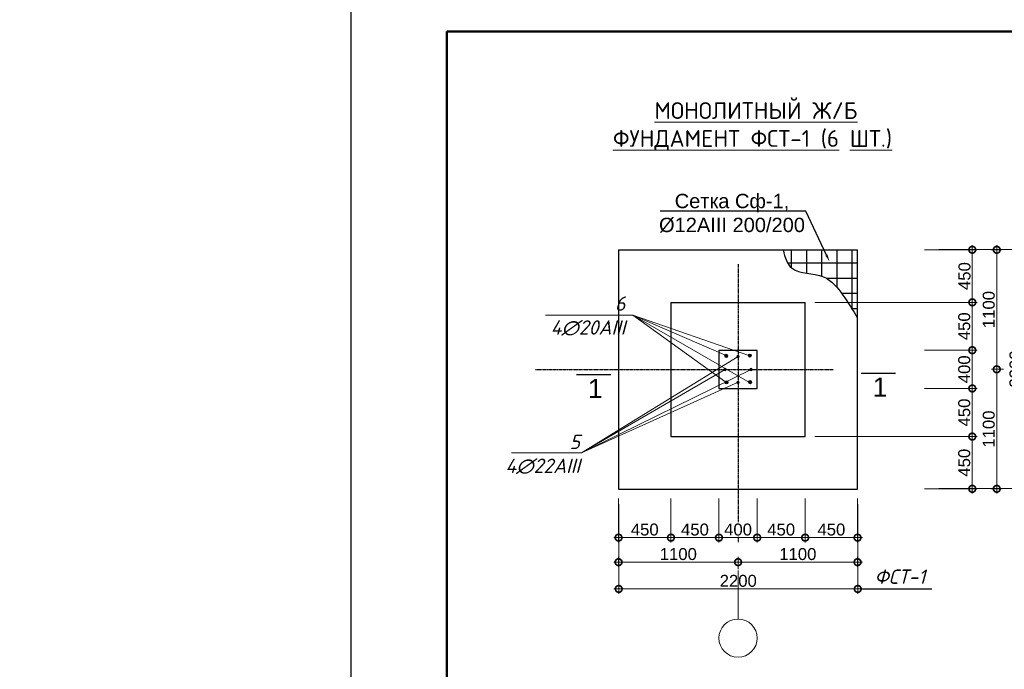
# Model space of a CAD drawing. Header units: millimetres. Extents: x 2063114 to 14983986, y -126020516 to 213791.
# Tile 664 of 731: x 2397603 to 2418200, y -98641 to -85053. Entities that reach past the tile are written whole.
import ezdxf
from ezdxf import colors
from ezdxf.entities.mleader import LeaderData, LeaderLine
from ezdxf.enums import TextEntityAlignment as Align
from ezdxf.math import Vec2, Vec3

# ---------------------------------------------------------------- set-up
doc = ezdxf.new("R2010")
doc.units = ezdxf.units.MM
doc.linetypes.add('ACAD_ISO10W100', pattern=[18, 12, -3, 0, -3])
doc.layers.get('Defpoints').update_dxf_attribs({"color": 6, "lineweight": 35})
doc.layers.add('dim', color=7, linetype='Continuous', lineweight=0, true_color=0x505e5d)
doc.layers.add('план', color=7, linetype='Continuous', lineweight=20)
doc.layers.add('размеры АР', color=72, linetype='Continuous', lineweight=20)
doc.styles.add('BRR -MK', font='arial.ttf')
doc.styles.add('OOO-Kazar', font='txt')
doc.styles.get("Standard").update_dxf_attribs({"font": 'arial.ttf'})
doc.styles.add('V@ler@Live', font='isocpeui.ttf')
doc.dimstyles.new('BRR 100', dxfattribs={"dimtxt": 250, "dimasz": 280, "dimexe": 100, "dimexo": 200, "dimgap": 40, "dimtad": 1, "dimdec": 0, "dimtxsty": 'BRR -MK', "dimblk": 'DOTSMALL', "dimcen": 200, "dimdle": 100, "dimclrd": 256, "dimclre": 256, "dimclrt": 256, "dimadec": 0, "dimazin": 0, "dimtfac": 1, "dimtdec": 0, "dimtmove": 1, "dimatfit": 3, "dimldrblk": 'DOTSMALL', "dimfxl": 1.25, "dimtfill": 1, "dimlwd": -1, "dimlwe": -1, "dimarcsym": 0})

# ---------------------------------------------------------------- blocks, each defined once
blk = doc.blocks.new('_DotSmall')
at = {"color": 0, "linetype": 'ByBlock', "const_width": 0.5}
blk.add_lwpolyline([(-0.0625, 0, 1), (0.0625, 0, 1)], format="xyb", close=True, dxfattribs=at)
blk = doc.blocks.new('*D3990')
at = {"layer": 'Defpoints', "color": 0, "transparency": 16777216}
for p in [(2410134, -94987), (2415134, -94987), (2415134, -96960)]:
    blk.add_point(p, dxfattribs=at)
at = {"layer": 'dim', "transparency": 16777216}
for p, q in [((2410134, -95187), (2410134, -97060)), ((2415134, -95187), (2415134, -97060)), ((2410034, -96960), (2415234, -96960))]:
    blk.add_line(p, q, dxfattribs=at)
at = {"layer": 'dim', "transparency": 16777216, "xscale": 280, "yscale": 280, "zscale": 280, "rotation": 180}
blk.add_blockref('_DotSmall', (2410134, -96960), dxfattribs=at)
at = {"layer": 'dim', "transparency": 16777216, "xscale": 280, "yscale": 280, "zscale": 280}
blk.add_blockref('_DotSmall', (2415134, -96960), dxfattribs=at)
at = {"layer": 'dim', "transparency": 16777216, "insert": (2412634, -96792), "char_height": 250, "attachment_point": 5, "style": 'BRR -MK', "bg_fill": 3, "box_fill_scale": 1.1, "bg_fill_color": 256, "bg_fill_true_color": 13158600, "bg_fill_transparency": 0}
blk.add_mtext('2200', dxfattribs=at)
blk = doc.blocks.new('*D3991')
at = {"layer": 'Defpoints', "color": 0, "transparency": 16777216}
for p in [(2410130, -94870), (2411226, -94870), (2410130, -95887)]:
    blk.add_point(p, dxfattribs=at)
at = {"layer": 'dim', "transparency": 16777216}
for p, q in [((2410130, -95070), (2410130, -95987)), ((2411226, -95070), (2411226, -95987)), ((2411326, -95887), (2410030, -95887))]:
    blk.add_line(p, q, dxfattribs=at)
at = {"layer": 'dim', "transparency": 16777216, "xscale": 280, "yscale": 280, "zscale": 280, "rotation": 180}
blk.add_blockref('_DotSmall', (2410130, -95887), dxfattribs=at)
at = {"layer": 'dim', "transparency": 16777216, "xscale": 280, "yscale": 280, "zscale": 280}
blk.add_blockref('_DotSmall', (2411226, -95887), dxfattribs=at)
at = {"layer": 'dim', "transparency": 16777216, "insert": (2410678, -95719), "char_height": 250, "attachment_point": 5, "style": 'BRR -MK', "bg_fill": 3, "box_fill_scale": 1.1, "bg_fill_color": 256, "bg_fill_true_color": 13158600, "bg_fill_transparency": 0}
blk.add_mtext('450', dxfattribs=at)
blk = doc.blocks.new('*D3992')
at = {"layer": 'Defpoints', "color": 0, "transparency": 16777216}
for p in [(2411226, -94870), (2412230, -95088), (2412230, -95887)]:
    blk.add_point(p, dxfattribs=at)
at = {"layer": 'dim', "transparency": 16777216}
for p, q in [((2411226, -95070), (2411226, -95987)), ((2412230, -95288), (2412230, -95987)), ((2411126, -95887), (2412330, -95887))]:
    blk.add_line(p, q, dxfattribs=at)
at = {"layer": 'dim', "transparency": 16777216, "xscale": 280, "yscale": 280, "zscale": 280, "rotation": 180}
blk.add_blockref('_DotSmall', (2411226, -95887), dxfattribs=at)
at = {"layer": 'dim', "transparency": 16777216, "xscale": 280, "yscale": 280, "zscale": 280}
blk.add_blockref('_DotSmall', (2412230, -95887), dxfattribs=at)
at = {"layer": 'dim', "transparency": 16777216, "insert": (2411728, -95719), "char_height": 250, "attachment_point": 5, "style": 'BRR -MK', "bg_fill": 3, "box_fill_scale": 1.1, "bg_fill_color": 256, "bg_fill_true_color": 13158600, "bg_fill_transparency": 0}
blk.add_mtext('450', dxfattribs=at)
blk = doc.blocks.new('*D3993')
at = {"layer": 'Defpoints', "color": 0, "transparency": 16777216}
for p in [(2412230, -94870), (2413030, -94870), (2412230, -95887)]:
    blk.add_point(p, dxfattribs=at)
at = {"layer": 'dim', "transparency": 16777216}
for p, q in [((2412230, -95070), (2412230, -95987)), ((2413030, -95070), (2413030, -95987)), ((2413130, -95887), (2412130, -95887))]:
    blk.add_line(p, q, dxfattribs=at)
at = {"layer": 'dim', "transparency": 16777216, "insert": (2412630, -95719), "char_height": 250, "attachment_point": 5, "style": 'BRR -MK', "bg_fill": 3, "box_fill_scale": 1.1, "bg_fill_color": 256, "bg_fill_true_color": 13158600, "bg_fill_transparency": 0}
blk.add_mtext('400', dxfattribs=at)
at = {"layer": 'dim', "transparency": 16777216, "xscale": 280, "yscale": 280, "zscale": 280, "rotation": 180}
blk.add_blockref('_DotSmall', (2412230, -95887), dxfattribs=at)
at = {"layer": 'dim', "transparency": 16777216, "xscale": 280, "yscale": 280, "zscale": 280}
blk.add_blockref('_DotSmall', (2413030, -95887), dxfattribs=at)
blk = doc.blocks.new('*D3994')
at = {"layer": 'Defpoints', "color": 0, "transparency": 16777216}
for p in [(2413030, -94870), (2414034, -94870), (2414034, -95887)]:
    blk.add_point(p, dxfattribs=at)
at = {"layer": 'dim', "transparency": 16777216}
for p, q in [((2413030, -95070), (2413030, -95987)), ((2414034, -95070), (2414034, -95987)), ((2412930, -95887), (2414134, -95887))]:
    blk.add_line(p, q, dxfattribs=at)
at = {"layer": 'dim', "transparency": 16777216, "xscale": 280, "yscale": 280, "zscale": 280, "rotation": 180}
blk.add_blockref('_DotSmall', (2413030, -95887), dxfattribs=at)
at = {"layer": 'dim', "transparency": 16777216, "xscale": 280, "yscale": 280, "zscale": 280}
blk.add_blockref('_DotSmall', (2414034, -95887), dxfattribs=at)
at = {"layer": 'dim', "transparency": 16777216, "insert": (2413532, -95719), "char_height": 250, "attachment_point": 5, "style": 'BRR -MK', "bg_fill": 3, "box_fill_scale": 1.1, "bg_fill_color": 256, "bg_fill_true_color": 13158600, "bg_fill_transparency": 0}
blk.add_mtext('450', dxfattribs=at)
blk = doc.blocks.new('*D3995')
at = {"layer": 'Defpoints', "color": 0, "transparency": 16777216}
for p in [(2414034, -94870), (2415130, -94870), (2414034, -95887)]:
    blk.add_point(p, dxfattribs=at)
at = {"layer": 'dim', "transparency": 16777216}
for p, q in [((2414034, -95070), (2414034, -95987)), ((2415130, -95070), (2415130, -95987)), ((2415230, -95887), (2413934, -95887))]:
    blk.add_line(p, q, dxfattribs=at)
at = {"layer": 'dim', "transparency": 16777216, "xscale": 280, "yscale": 280, "zscale": 280, "rotation": 180}
blk.add_blockref('_DotSmall', (2414034, -95887), dxfattribs=at)
at = {"layer": 'dim', "transparency": 16777216, "xscale": 280, "yscale": 280, "zscale": 280}
blk.add_blockref('_DotSmall', (2415130, -95887), dxfattribs=at)
at = {"layer": 'dim', "transparency": 16777216, "insert": (2414582, -95719), "char_height": 250, "attachment_point": 5, "style": 'BRR -MK', "bg_fill": 3, "box_fill_scale": 1.1, "bg_fill_color": 256, "bg_fill_true_color": 13158600, "bg_fill_transparency": 0}
blk.add_mtext('450', dxfattribs=at)
blk = doc.blocks.new('*D3996')
at = {"layer": 'Defpoints', "color": 0, "transparency": 16777216}
for p in [(2410130, -96087), (2412630, -96087), (2412630, -96400)]:
    blk.add_point(p, dxfattribs=at)
at = {"layer": 'dim', "transparency": 16777216}
for p, q in [((2410130, -96287), (2410130, -96500)), ((2412630, -96287), (2412630, -96500)), ((2410030, -96400), (2412730, -96400))]:
    blk.add_line(p, q, dxfattribs=at)
at = {"layer": 'dim', "transparency": 16777216, "xscale": 280, "yscale": 280, "zscale": 280, "rotation": 180}
blk.add_blockref('_DotSmall', (2410130, -96400), dxfattribs=at)
at = {"layer": 'dim', "transparency": 16777216, "xscale": 280, "yscale": 280, "zscale": 280}
blk.add_blockref('_DotSmall', (2412630, -96400), dxfattribs=at)
at = {"layer": 'dim', "transparency": 16777216, "insert": (2411380, -96232), "char_height": 250, "attachment_point": 5, "style": 'BRR -MK', "bg_fill": 3, "box_fill_scale": 1.1, "bg_fill_color": 256, "bg_fill_true_color": 13158600, "bg_fill_transparency": 0}
blk.add_mtext('1100', dxfattribs=at)
blk = doc.blocks.new('*D3997')
at = {"layer": 'Defpoints', "color": 0, "transparency": 16777216}
for p in [(2415130, -96087), (2412630, -96343), (2415130, -96400)]:
    blk.add_point(p, dxfattribs=at)
at = {"layer": 'dim', "transparency": 16777216}
for p, q in [((2415130, -96287), (2415130, -96500)), ((2412530, -96400), (2415230, -96400)), ((2412630, -96543), (2412630, -96500))]:
    blk.add_line(p, q, dxfattribs=at)
at = {"layer": 'dim', "transparency": 16777216, "xscale": 280, "yscale": 280, "zscale": 280, "rotation": 180}
blk.add_blockref('_DotSmall', (2412630, -96400), dxfattribs=at)
at = {"layer": 'dim', "transparency": 16777216, "xscale": 280, "yscale": 280, "zscale": 280}
blk.add_blockref('_DotSmall', (2415130, -96400), dxfattribs=at)
at = {"layer": 'dim', "transparency": 16777216, "insert": (2413880, -96232), "char_height": 250, "attachment_point": 5, "style": 'BRR -MK', "bg_fill": 3, "box_fill_scale": 1.1, "bg_fill_color": 256, "bg_fill_true_color": 13158600, "bg_fill_transparency": 0}
blk.add_mtext('1100', dxfattribs=at)
blk = doc.blocks.new('*D4001')
at = {"layer": 'Defpoints', "color": 0, "transparency": 16777216}
for p in [(2416630, -89861), (2418602, -89861), (2416630, -94861)]:
    blk.add_point(p, dxfattribs=at)
at = {"layer": 'dim', "transparency": 16777216}
for p, q in [((2418602, -94961), (2418602, -89761)), ((2416830, -89861), (2418702, -89861)), ((2416830, -94861), (2418702, -94861))]:
    blk.add_line(p, q, dxfattribs=at)
at = {"layer": 'dim', "transparency": 16777216, "xscale": 280, "yscale": 280, "zscale": 280}
for p, rotation in [((2418602, -89861), 90), ((2418602, -94861), 270)]:
    blk.add_blockref('_DotSmall', p, dxfattribs=dict(at, rotation=rotation))
at = {"layer": 'dim', "transparency": 16777216, "insert": (2418434, -92361), "char_height": 250, "attachment_point": 5, "rotation": 90, "style": 'BRR -MK', "bg_fill": 3, "box_fill_scale": 1.1, "bg_fill_color": 256, "bg_fill_true_color": 13158600, "bg_fill_transparency": 0}
blk.add_mtext('2200', dxfattribs=at)
blk = doc.blocks.new('*D4002')
at = {"layer": 'Defpoints', "color": 0, "transparency": 16777216}
for p in [(2414034, -93773), (2416328, -94866), (2417530, -94866)]:
    blk.add_point(p, dxfattribs=at)
at = {"layer": 'dim', "transparency": 16777216}
for p, q in [((2417530, -93673), (2417530, -94966)), ((2414234, -93773), (2417630, -93773)), ((2416528, -94866), (2417630, -94866))]:
    blk.add_line(p, q, dxfattribs=at)
at = {"layer": 'dim', "transparency": 16777216, "xscale": 280, "yscale": 280, "zscale": 280}
for p, rotation in [((2417530, -93773), 90), ((2417530, -94866), 270)]:
    blk.add_blockref('_DotSmall', p, dxfattribs=dict(at, rotation=rotation))
at = {"layer": 'dim', "transparency": 16777216, "insert": (2417362, -94320), "char_height": 250, "attachment_point": 5, "rotation": 90, "style": 'BRR -MK', "bg_fill": 3, "box_fill_scale": 1.1, "bg_fill_color": 256, "bg_fill_true_color": 13158600, "bg_fill_transparency": 0}
blk.add_mtext('450', dxfattribs=at)
blk = doc.blocks.new('*D4003')
at = {"layer": 'Defpoints', "color": 0, "transparency": 16777216}
for p in [(2416730, -92766), (2417530, -92766), (2414034, -93773)]:
    blk.add_point(p, dxfattribs=at)
at = {"layer": 'dim', "transparency": 16777216}
for p, q in [((2417530, -93873), (2417530, -92666)), ((2416930, -92766), (2417630, -92766)), ((2414234, -93773), (2417630, -93773))]:
    blk.add_line(p, q, dxfattribs=at)
at = {"layer": 'dim', "transparency": 16777216, "xscale": 280, "yscale": 280, "zscale": 280}
for p, rotation in [((2417530, -92766), 90), ((2417530, -93773), 270)]:
    blk.add_blockref('_DotSmall', p, dxfattribs=dict(at, rotation=rotation))
at = {"layer": 'dim', "transparency": 16777216, "insert": (2417362, -93270), "char_height": 250, "attachment_point": 5, "rotation": 90, "style": 'BRR -MK', "bg_fill": 3, "box_fill_scale": 1.1, "bg_fill_color": 256, "bg_fill_true_color": 13158600, "bg_fill_transparency": 0}
blk.add_mtext('450', dxfattribs=at)
blk = doc.blocks.new('*D4004')
at = {"layer": 'Defpoints', "color": 0, "transparency": 16777216}
for p in [(2416328, -91966), (2416328, -92766), (2417530, -92766)]:
    blk.add_point(p, dxfattribs=at)
at = {"layer": 'dim', "transparency": 16777216}
for p, q in [((2416528, -91966), (2417630, -91966)), ((2417530, -91866), (2417530, -92866)), ((2416528, -92766), (2417630, -92766))]:
    blk.add_line(p, q, dxfattribs=at)
at = {"layer": 'dim', "transparency": 16777216, "insert": (2417362, -92366), "char_height": 250, "attachment_point": 5, "rotation": 90, "style": 'BRR -MK', "bg_fill": 3, "box_fill_scale": 1.1, "bg_fill_color": 256, "bg_fill_true_color": 13158600, "bg_fill_transparency": 0}
blk.add_mtext('400', dxfattribs=at)
at = {"layer": 'dim', "transparency": 16777216, "xscale": 280, "yscale": 280, "zscale": 280}
for p, rotation in [((2417530, -91966), 90), ((2417530, -92766), 270)]:
    blk.add_blockref('_DotSmall', p, dxfattribs=dict(at, rotation=rotation))
blk = doc.blocks.new('*D4005')
at = {"layer": 'Defpoints', "color": 0, "transparency": 16777216}
for p in [(2414034, -90966), (2417530, -90966), (2416580, -91966)]:
    blk.add_point(p, dxfattribs=at)
at = {"layer": 'dim', "transparency": 16777216}
for p, q in [((2414234, -90966), (2417630, -90966)), ((2417530, -92066), (2417530, -90866)), ((2416780, -91966), (2417630, -91966))]:
    blk.add_line(p, q, dxfattribs=at)
at = {"layer": 'dim', "transparency": 16777216, "xscale": 280, "yscale": 280, "zscale": 280}
for p, rotation in [((2417530, -90966), 90), ((2417530, -91966), 270)]:
    blk.add_blockref('_DotSmall', p, dxfattribs=dict(at, rotation=rotation))
at = {"layer": 'dim', "transparency": 16777216, "insert": (2417362, -91466), "char_height": 250, "attachment_point": 5, "rotation": 90, "style": 'BRR -MK', "bg_fill": 3, "box_fill_scale": 1.1, "bg_fill_color": 256, "bg_fill_true_color": 13158600, "bg_fill_transparency": 0}
blk.add_mtext('450', dxfattribs=at)
blk = doc.blocks.new('*D4006')
at = {"layer": 'Defpoints', "color": 0, "transparency": 16777216}
for p in [(2416328, -89866), (2414034, -90966), (2417530, -90966)]:
    blk.add_point(p, dxfattribs=at)
at = {"layer": 'dim', "transparency": 16777216}
for p, q in [((2417530, -89766), (2417530, -91066)), ((2416528, -89866), (2417630, -89866)), ((2414234, -90966), (2417630, -90966))]:
    blk.add_line(p, q, dxfattribs=at)
at = {"layer": 'dim', "transparency": 16777216, "xscale": 280, "yscale": 280, "zscale": 280}
for p, rotation in [((2417530, -89866), 90), ((2417530, -90966), 270)]:
    blk.add_blockref('_DotSmall', p, dxfattribs=dict(at, rotation=rotation))
at = {"layer": 'dim', "transparency": 16777216, "insert": (2417368, -90416), "char_height": 250, "attachment_point": 5, "rotation": 90, "style": 'BRR -MK', "bg_fill": 3, "box_fill_scale": 1.1, "bg_fill_color": 256, "bg_fill_true_color": 13158600, "bg_fill_transparency": 0}
blk.add_mtext('450', dxfattribs=at)
blk = doc.blocks.new('*D4007')
at = {"layer": 'Defpoints', "color": 0, "transparency": 16777216}
for p in [(2417730, -92366), (2418042, -92366), (2417730, -94866)]:
    blk.add_point(p, dxfattribs=at)
at = {"layer": 'dim', "transparency": 16777216}
for p, q in [((2418042, -94966), (2418042, -92266)), ((2417930, -92366), (2418142, -92366)), ((2417930, -94866), (2418142, -94866))]:
    blk.add_line(p, q, dxfattribs=at)
at = {"layer": 'dim', "transparency": 16777216, "xscale": 280, "yscale": 280, "zscale": 280}
for p, rotation in [((2418042, -92366), 90), ((2418042, -94866), 270)]:
    blk.add_blockref('_DotSmall', p, dxfattribs=dict(at, rotation=rotation))
at = {"layer": 'dim', "transparency": 16777216, "insert": (2417875, -93616), "char_height": 250, "attachment_point": 5, "rotation": 90, "style": 'BRR -MK', "bg_fill": 3, "box_fill_scale": 1.1, "bg_fill_color": 256, "bg_fill_true_color": 13158600, "bg_fill_transparency": 0}
blk.add_mtext('1100', dxfattribs=at)
blk = doc.blocks.new('*D4008')
at = {"layer": 'Defpoints', "color": 0, "transparency": 16777216}
for p in [(2417730, -89866), (2418042, -89866), (2417986, -92366)]:
    blk.add_point(p, dxfattribs=at)
at = {"layer": 'dim', "transparency": 16777216}
for p, q in [((2418042, -92466), (2418042, -89766)), ((2417930, -89866), (2418142, -89866)), ((2418186, -92366), (2418142, -92366))]:
    blk.add_line(p, q, dxfattribs=at)
at = {"layer": 'dim', "transparency": 16777216, "xscale": 280, "yscale": 280, "zscale": 280}
for p, rotation in [((2418042, -89866), 90), ((2418042, -92366), 270)]:
    blk.add_blockref('_DotSmall', p, dxfattribs=dict(at, rotation=rotation))
at = {"layer": 'dim', "transparency": 16777216, "insert": (2417875, -91116), "char_height": 250, "attachment_point": 5, "rotation": 90, "style": 'BRR -MK', "bg_fill": 3, "box_fill_scale": 1.1, "bg_fill_color": 256, "bg_fill_true_color": 13158600, "bg_fill_transparency": 0}
blk.add_mtext('1100', dxfattribs=at)

msp = doc.modelspace()

# ---------------------------------------------------------------- hatches: boundary and pattern name
h = msp.add_hatch()
h.set_pattern_fill('ANSI37', color=256, scale=100, angle=45)
h.set_pattern_definition([(90, (398893.1, -446692.67), (-317.5, 3e-14), []), (180, (398893.1, -446692.67), (-3e-14, -317.5), [])])
edge = h.paths.add_edge_path()
edge.add_spline(control_points=[(2413573.78413, -89869.95285), (2413611.02247, -90027.23989), (2413732.02615, -90399.15312), (2414439.24626, -90313.2151), (2414835.7707, -90814.94259), (2415032.75902, -91133.29193), (2415130.01495, -91294.71067)], knot_values=[49.9576300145, 49.9576300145, 49.9576300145, 49.9576300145, 267.3318398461, 607.1908125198, 885.9354950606, 1171.7444456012, 1171.7444456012, 1171.7444456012, 1171.7444456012], degree=3, periodic=0)
edge.add_line((2415130.01495, -91294.71067), (2415130.01495, -89869.95285))
edge.add_line((2415130.01495, -89869.95285), (2413573.78413, -89869.95285))
at = {"lineweight": 13}
for points in [[(2412417.17199, -92086.04422, 1), (2412349.03978, -92086.04422, 1)], [(2412910.09104, -92079.88499, 1), (2412841.95883, -92079.88499, 1)], [(2412655.56453, -92099.04209, 1), (2412604.46537, -92099.04209, 1)], [(2412384.65377, -92369.95285, 1), (2412333.55461, -92369.95285, 1)], [(2412926.4753, -92369.95285, 1), (2412875.37614, -92369.95285, 1)], [(2412355.94301, -92638.50631, 1), (2412424.07523, -92638.50631, 1)], [(2412604.46537, -92640.86362, 1), (2412655.56453, -92640.86362, 1)], [(2412848.86207, -92632.34709, 1), (2412916.99428, -92632.34709, 1)]]:
    msp.add_hatch(color=7, dxfattribs=at).paths.add_polyline_path(points)

# ---------------------------------------------------------------- linework, layer by layer
at = {"color": 7, "lineweight": 30}
for p, q in [((2410130.01495, -89869.95285), (2410130.01495, -94869.95285)), ((2410130.01495, -89869.95285), (2415130.01495, -89869.95285)), ((2415130.01495, -94869.95285), (2415130.01495, -89869.95285)), ((2411226.48957, -90966.42747), (2414033.54034, -90966.42747)), ((2411226.48957, -90966.42747), (2411226.48957, -93773.47824)), ((2414033.54034, -93773.47824), (2414033.54034, -90966.42747)), ((2411226.48957, -93773.47824), (2414033.54034, -93773.47824)), ((2410130.01495, -94869.95285), (2415130.01495, -94869.95285))]:
    msp.add_line(p, q, dxfattribs=at)
at = {"color": 1, "linetype": 'ACAD_ISO10W100', "ltscale": 0.5}
msp.add_line((2412630.01495, -90169.95285), (2412630.01495, -95981.92388), dxfattribs=at)
at = {"color": 7, "linetype": 'ByBlock', "lineweight": 13}
for p, q in [((2410432.18914, -91235.43581), (2408599.81033, -91235.43581)), ((2412876.92402, -92086.04422), (2410432.18914, -91235.43581)), ((2412384.00497, -92079.88499), (2410432.18914, -91235.43581)), ((2412870.02079, -92638.50631), (2410432.18914, -91235.43581)), ((2412377.10173, -92632.34709), (2410432.18914, -91235.43581)), ((2412630.01495, -92099.04209), (2409351.57017, -94111.33109)), ((2412359.10419, -92369.95285), (2409351.57017, -94111.33109)), ((2412904.2769, -92371.13769), (2409351.57017, -94111.33109)), ((2412635.44732, -92634.03989), (2409351.57017, -94111.33109)), ((2409351.57017, -94111.33109), (2407891.51389, -94111.33109))]:
    msp.add_line(p, q, dxfattribs=at)
at = {"color": 7, "lineweight": 30}
msp.add_lwpolyline([(2412230.01495, -92769.95285), (2413030.01495, -92769.95285), (2413030.01495, -91969.95285), (2412230.01495, -91969.95285)], close=True, dxfattribs=at)
at = {"color": 1, "linetype": 'ACAD_ISO10W100', "ltscale": 0.5}
msp.add_lwpolyline([(2408390.3931, -92369.95285), (2414630.01495, -92369.95285)], dxfattribs=at)
at = {"color": 7, "lineweight": 30}
for points in [[(2415926.217, -92452.02143), (2415207.60907, -92452.02143)], [(2409969.56846, -92483.15863), (2409250.96052, -92483.15863)]]:
    msp.add_lwpolyline(points, dxfattribs=at)
at = {"color": 7, "lineweight": 13}
for centre, radius in [((2412383.10588, -92086.04422), 34.06611), ((2412876.02494, -92079.88499), 34.06611), ((2412630.01495, -92099.04209), 25.54958), ((2412359.10419, -92369.95285), 25.54958), ((2412900.92572, -92369.95285), 25.54958), ((2412390.00912, -92638.50631), 34.06611), ((2412630.01495, -92640.86362), 25.54958), ((2412882.92817, -92632.34709), 34.06611)]:
    msp.add_circle(centre, radius, dxfattribs=at)
msp.add_open_spline([(2413573.78413, -89869.95285), (2413611.02247, -90027.23989), (2413732.02615, -90399.15312), (2414439.24626, -90313.2151), (2414835.7707, -90814.94259), (2415032.75902, -91133.29193), (2415130.01495, -91294.71067)], degree=3, knots=[49.9576300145, 49.9576300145, 49.9576300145, 49.9576300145, 267.3318398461, 607.1908125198, 885.9354950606, 1171.7444456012, 1171.7444456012, 1171.7444456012, 1171.7444456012])
at = {"layer": 'размеры АР', "color": 0, "lineweight": 13}
msp.add_circle((2412630.01495, -97988.80493), 400, dxfattribs=at)

# ---------------------------------------------------------------- texts
at = {"linetype": 'Continuous', "lineweight": 25, "ltscale": 100, "style": 'V@ler@Live'}
msp.add_text('ФСТ-1', height=300, dxfattribs=at).set_placement((2416017.01187, -96703.87338), align=Align.MIDDLE_CENTER)
at = {"insert": (2319967.52579, -59204.36106), "char_height": 300, "width": 16960.5964893, "attachment_point": 1}
msp.add_mtext('\\pi-900,l1080,t1080;1.^IОбщие указания см.лист  АС- \\P2.^IДанный лист смотри совместно с листами АС-\\P{\\C7;3.^IМонолитную ж\\fArial|b0|i0|c238|p34;/\\fArial|b0|i0|c204|p34;б ленту выполнить из бетона класса В-\\fArial|b0|i0|c238|p34;12,5\\fArial|b0|i0|c204|p34;.} \\P4.^IМонолитную стен выполнить из бетона класса В-12,5 укладывать на слой цементного раствора М100 толщиной 30мм с полным заполнением вертикальных швов, иметь в виду  перевязку швов не менее  200мм\\P5.^IПод подошвой фундамента устроить {\\C7;бетонное подготовку толщиной \\fArial|b0|i0|c238|p34;10\\fArial|b0|i0|c204|p34;0мм\\fArial|b0|i0|c238|p34;,\\fArial|b0|i0|c204|p34; оклеечная гидроизоляция из рулонными материалами изола.}\\P6.^IБоковые поверхности фундаментов, соприкасающихся с грунтом, обмазать горячим битумом за два раза.\\P7.^IГоризонтальную гидроизоляцию выполнить из цементного раствора с добавлением   жидкого  стекла  толщ.30мм.\\P8.^IЗа отм.±{\\fArial|b0|i0|c238|p34;0}.{\\fArial|b0|i0|c238|p34;000 }принята отметка чистого пола{\\fArial|b0|i0|c238|p34;, }что соответствует абсолютной отм.{\\C1;±551.55}', dxfattribs=at)
at = {"color": 7, "lineweight": 15, "ltscale": 2, "style": 'OOO-Kazar'}
for s, insert, char_height, width, attachment_point in [('\\pi1221.6995;{\\fISOCPEUR|b0|i0|c204|p34;\\L\\C256;МОНОЛИТНЫЙ Ж/Б \\P\\pi353.71;ФУНДАМЕНТ ФСТ-1 (\\fISOCPEUR|b0|i0|c0|p34;6\\fISOCPEUR|b0|i0|c204|p34; ШТ.)}', (2409659.87969, -86779.2801), 350, 6223.6557474, 1), ('\\pi711.69;{\\fISOCPEUR|b0|i1|c0|p34;\\C256;5\\fISOCPEUR|b0|i1|c204|p34;\\P\\pi34.758;\\fISOCPEUR|b0|i1|c238|p34;4\\fISOCPEUR|b0|i1|c204|p34;∅\\fISOCPEUR|b0|i1|c0|p34;22\\fISOCPEUR|b0|i1|c238|p34;AIII\\fISOCPEUR|b0|i1|c204|p34; }', (2409324.09529, -93734.48778), 300, 1604.7424558, 3)]:
    msp.add_mtext(s, dxfattribs=dict(at, insert=insert, char_height=char_height, width=width, attachment_point=attachment_point))
at = {"color": 7, "lineweight": 15, "ltscale": 2, "insert": (2410271.39139, -90841.4001), "char_height": 300, "width": 2176.7545962, "attachment_point": 3, "rotation": 359.999999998, "style": 'OOO-Kazar'}
msp.add_mtext('{\\fISOCPEUR|b0|i1|c0|p34;\\C256;6\\fISOCPEUR|b0|i1|c204|p34;\\P\\pi166.2;\\fISOCPEUR|b0|i1|c238|p34;4\\fISOCPEUR|b0|i1|c204|p34;∅\\fISOCPEUR|b0|i1|c0|p34;20\\fISOCPEUR|b0|i1|c238|p34;AIII\\fISOCPEUR|b0|i1|c204|p34; }', dxfattribs=at)
at = {"char_height": 400, "attachment_point": 5}
for insert in [(2409643.31694, -92769.49969), (2415599.96548, -92738.36248)]:
    msp.add_mtext('1', dxfattribs=dict(at, insert=insert))

# ---------------------------------------------------------------- leaders
ml = msp.add_multileader_mtext('Standard')
ml.set_content('Сетка Сф-1, \\P%%C12АIII 200/200', color=256)
ml.set_leader_properties()
ml.build(insert=Vec2(0, 0))
ml.multileader.update_dxf_attribs({"text_left_attachment_type": 6, "text_right_attachment_type": 6, "arrow_head_size": 150})
ctx = ml.context
ctx.base_point, ctx.char_height, ctx.arrow_head_size, ctx.landing_gap_size, ctx.plane_origin = Vec3(2410965.41271, -89055.46996), 300, 150, 30, Vec3(2417966.58288, -88379.561)
ctx.left_attachment, ctx.right_attachment, ctx.text_align_type = 6, 6, 1
notes = []
notes.append((ctx, [(0, (1, 1, 0), (2414049.37451, -89055.46996), (-1, 0), 8, [(0, [(2414543.49702, -90113.50196)], 0, [])])]))
ctx.mtext.insert, ctx.mtext.width, ctx.mtext.alignment, ctx.mtext.flow_direction = Vec3(2412503.39361, -88695.46996), 4992.5946026, 2, 5
for ctx, leaders in notes:
    for number, flags, end, landing, length, lines in leaders:
        leader = LeaderData()
        leader.index, (leader.has_last_leader_line, leader.has_dogleg_vector, leader.attachment_direction) = number, flags
        leader.last_leader_point, leader.dogleg_vector, leader.dogleg_length = Vec3(end), Vec3(landing), length
        for number, points, colour, breaks in lines:
            line = LeaderLine()
            line.index, line.vertices, line.color, line.breaks = number, Vec3.list(points), colors.encode_raw_color(colour), breaks
            leader.lines.append(line)
        ctx.leaders.append(leader)

# ---------------------------------------------------------------- next in the draw order: dimensions: what is measured, and where the dimension line sits
at = {"layer": 'dim', "color": 40}
dim = msp.add_linear_dim(base=(2418602.13165, -89861.49155), p1=(2416629.94176, -94861.49155), p2=(2416629.94176, -89861.49155), angle=90, text='2200', dimstyle='BRR 100', dxfattribs=at)
dim.commit()
dim.dimension.update_dxf_attribs({"geometry": '*D4001', "text_midpoint": (2418434.48841, -92361.49155)})
dim = msp.add_linear_dim(base=(2415134.2456, -96959.5905), p1=(2410134.2456, -94987.40061), p2=(2415134.2456, -94987.40061), text='2200', dimstyle='BRR 100', dxfattribs=at)
dim.commit()
dim.dimension.update_dxf_attribs({"geometry": '*D3990', "text_midpoint": (2412634.2456, -96791.94725)})

# ---------------------------------------------------------------- next in the draw order: linework, layer by layer
at = {"ltscale": 100}
msp.add_line((2415234.2456, -96959.5905), (2416681.18744, -96959.5905), dxfattribs=at)

# ---------------------------------------------------------------- next in the draw order: dimensions: what is measured, and where the dimension line sits
at = {"layer": 'dim', "color": 40}
dim = msp.add_linear_dim(base=(2410130.01495, -95886.98043), p1=(2411226.48957, -94869.95285), p2=(2410130.01495, -94869.95285), text='450', dimstyle='BRR 100', dxfattribs=at)
dim.commit()
dim.dimension.update_dxf_attribs({"geometry": '*D3991', "text_midpoint": (2410678.25226, -95886.98043), "dimtype": 160})

# ---------------------------------------------------------------- next in the draw order: dimensions: what is measured, and where the dimension line sits
dim = msp.add_linear_dim(base=(2412230.01495, -95886.98043), p1=(2411226.48957, -94869.95285), p2=(2412230.01495, -95087.72446), text='450', dimstyle='BRR 100', dxfattribs=at)
dim.commit()
dim.dimension.update_dxf_attribs({"geometry": '*D3992', "text_midpoint": (2411728.25226, -95719.33719)})

# ---------------------------------------------------------------- next in the draw order: dimensions: what is measured, and where the dimension line sits
dim = msp.add_linear_dim(base=(2412230.01495, -95886.98043), p1=(2413030.01495, -94869.95285), p2=(2412230.01495, -94869.95285), text='400', dimstyle='BRR 100', dxfattribs=at)
dim.commit()
dim.dimension.update_dxf_attribs({"geometry": '*D3993', "text_midpoint": (2412630.01495, -95886.98043), "dimtype": 160})

# ---------------------------------------------------------------- next in the draw order: dimensions: what is measured, and where the dimension line sits
for base, p1, p2, text, picture, middle in [((2414033.54034, -95886.98043), (2413030.01495, -94869.95285), (2414033.54034, -94869.95285), '450', '*D3994', (2413531.77765, -95719.33719)), ((2412630.01495, -96399.90815), (2410130.01495, -96086.98043), (2412630.01495, -96086.98043), '1100', '*D3996', (2411380.01495, -96232.2649))]:
    dim = msp.add_linear_dim(base=base, p1=p1, p2=p2, text=text, dimstyle='BRR 100', dxfattribs=at)
    dim.commit()
    dim.dimension.update_dxf_attribs({"geometry": picture, "text_midpoint": middle})

# ---------------------------------------------------------------- next in the draw order: dimensions: what is measured, and where the dimension line sits
dim = msp.add_linear_dim(base=(2414033.54034, -95886.98043), p1=(2415130.01495, -94869.95285), p2=(2414033.54034, -94869.95285), text='450', dimstyle='BRR 100', dxfattribs=at)
dim.commit()
dim.dimension.update_dxf_attribs({"geometry": '*D3995', "text_midpoint": (2414581.77765, -95886.98043), "dimtype": 160})

# ---------------------------------------------------------------- next in the draw order: dimensions: what is measured, and where the dimension line sits
dim = msp.add_linear_dim(base=(2417529.52159, -94865.7222), p1=(2414033.54034, -93773.47824), p2=(2416327.65294, -94865.7222), angle=90, text='450', dimstyle='BRR 100', dxfattribs=at)
dim.commit()
dim.dimension.update_dxf_attribs({"geometry": '*D4002', "text_midpoint": (2417529.52159, -94319.60022), "dimtype": 160})
dim = msp.add_linear_dim(base=(2415130.01495, -96399.90815), p1=(2412630.01495, -96343.44429), p2=(2415130.01495, -96086.98043), text='1100', dimstyle='BRR 100', dxfattribs=at)
dim.commit()
dim.dimension.update_dxf_attribs({"geometry": '*D3997', "text_midpoint": (2413880.01495, -96232.2649)})

# ---------------------------------------------------------------- next in the draw order: linework, layer by layer
at = {"layer": 'размеры АР', "color": 0, "lineweight": 13}
msp.add_line((2412630.01495, -96574.02945), (2412630.01495, -97588.80493), dxfattribs=at)

# ---------------------------------------------------------------- next in the draw order: dimensions: what is measured, and where the dimension line sits
at = {"layer": 'dim', "color": 40}
dim = msp.add_linear_dim(base=(2417529.52159, -92765.7222), p1=(2414033.54034, -93773.47824), p2=(2416730.26562, -92765.7222), angle=90, text='450', dimstyle='BRR 100', dxfattribs=at)
dim.commit()
dim.dimension.update_dxf_attribs({"geometry": '*D4003', "text_midpoint": (2417361.87834, -93269.60022)})

# ---------------------------------------------------------------- next in the draw order: dimensions: what is measured, and where the dimension line sits
dim = msp.add_linear_dim(base=(2417529.52159, -92765.7222), p1=(2416327.65294, -91965.7222), p2=(2416327.65294, -92765.7222), angle=90, text='400', dimstyle='BRR 100', dxfattribs=at)
dim.commit()
dim.dimension.update_dxf_attribs({"geometry": '*D4004', "text_midpoint": (2417529.52159, -92365.7222), "dimtype": 160})

# ---------------------------------------------------------------- next in the draw order: dimensions: what is measured, and where the dimension line sits
for base, p1, p2, text, picture, middle in [((2417529.52159, -90966.42747), (2416580.24013, -91965.7222), (2414033.54034, -90966.42747), '450', '*D4005', (2417361.87834, -91466.07484)), ((2418042.4493, -92365.7222), (2417729.52159, -94865.7222), (2417729.52159, -92365.7222), '1100', '*D4007', (2417874.80605, -93615.7222))]:
    dim = msp.add_linear_dim(base=base, p1=p1, p2=p2, angle=90, text=text, dimstyle='BRR 100', dxfattribs=at)
    dim.commit()
    dim.dimension.update_dxf_attribs({"geometry": picture, "text_midpoint": middle})

# ---------------------------------------------------------------- next in the draw order: dimensions: what is measured, and where the dimension line sits
dim = msp.add_linear_dim(base=(2417529.52159, -90966.42747), p1=(2416327.65294, -89865.7222), p2=(2414033.54034, -90966.42747), angle=90, text='450', dimstyle='BRR 100', dxfattribs=at)
dim.commit()
dim.dimension.update_dxf_attribs({"geometry": '*D4006', "text_midpoint": (2417535.52159, -90416.07484), "dimtype": 160})

# ---------------------------------------------------------------- next in the draw order: dimensions: what is measured, and where the dimension line sits
dim = msp.add_linear_dim(base=(2418042.4493, -89865.7222), p1=(2417985.98544, -92365.7222), p2=(2417729.52159, -89865.7222), angle=90, text='1100', dimstyle='BRR 100', dxfattribs=at)
dim.commit()
dim.dimension.update_dxf_attribs({"geometry": '*D4008', "text_midpoint": (2417874.80605, -91115.7222)})

# ---------------------------------------------------------------- next in the draw order: linework, layer by layer
at = {"ltscale": 100}
for points in [[(2404536.97853, -84803.08084), (2463936.97853, -84803.08084), (2463936.97853, -126803.08084), (2404536.97853, -126803.08084)], [(2404536.97863, -84803.08084), (2463936.97863, -84803.08084), (2463936.97863, -126803.08084), (2404536.97863, -126803.08084)]]:
    msp.add_lwpolyline(points, close=True, dxfattribs=at)
at = {"layer": 'план', "color": 0, "lineweight": 50}
msp.add_lwpolyline([(2406536.97853, -85303.08084), (2463436.97853, -85303.08084), (2463436.97853, -126303.08084), (2406536.97853, -126303.08084)], close=True, dxfattribs=at)

doc.saveas('drawing.dxf')
